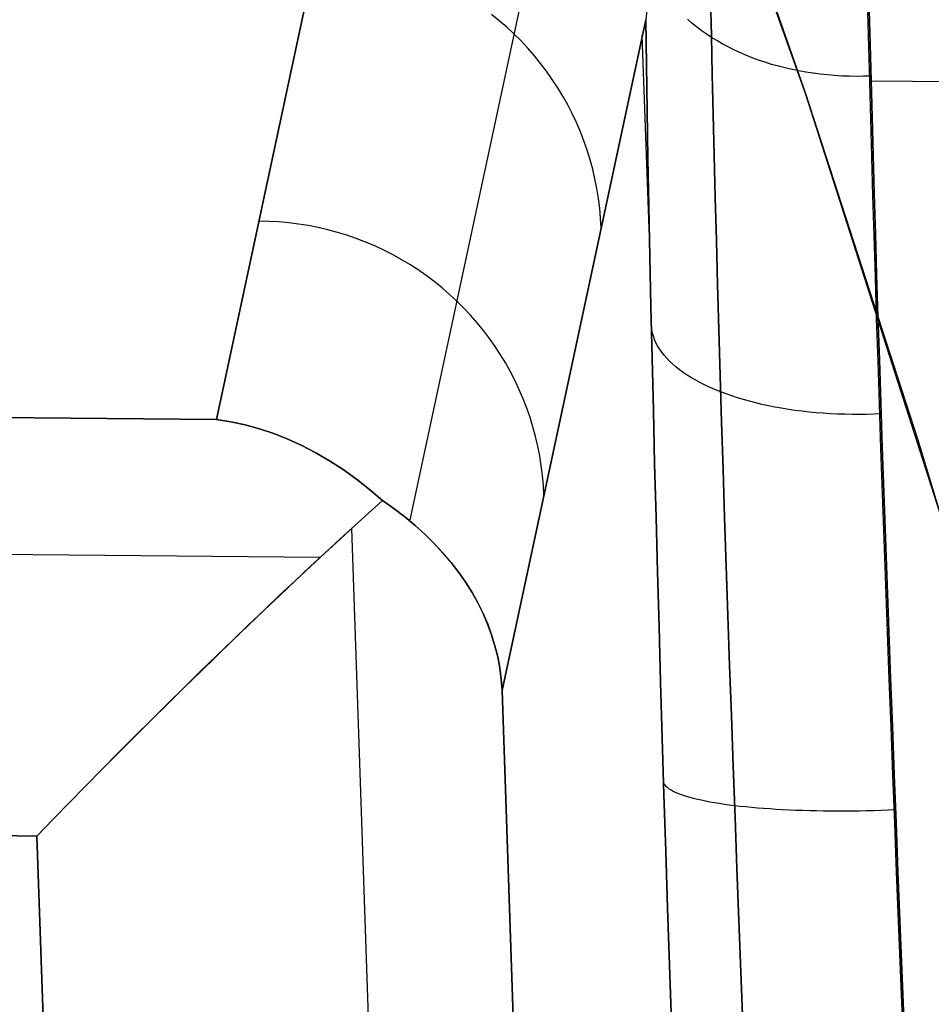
# Model space of a CAD drawing. Header units: millimetres. Extents: x -273 to 273, y -240 to 302.
# Tile 263 of 280: x 222.6 to 228.99, y 182.27 to 189.17. Entities that reach past the tile are written whole.
import ezdxf

# ---------------------------------------------------------------- set-up
doc = ezdxf.new("R2010")
doc.units = ezdxf.units.MM
doc.header["$MEASUREMENT"] = 0
doc.layers.add('IGES level 1', color=7, linetype='Continuous', true_color=0x3e413d)
doc.layers.add('IGES level 2', color=7, linetype='Continuous', true_color=0x008000)

msp = doc.modelspace()

# ---------------------------------------------------------------- linework, layer by layer
at = {"layer": 'IGES level 1'}
for p, q in [((223.9774, 186.3729, 413.6632), (224.9888, 191.0932, 368.6052)), ((224.9888, 191.0932, 368.6052), (223.9774, 186.3729, 413.6632)), ((226.376, 190.5334, 368.5776), (225.3336, 185.6686, 415.0149)), ((227.016, 189.453, 367.9236), (226.9869, 189.1746, 368.4488)), ((227.4417, 189.3258, 366.9383), (227.4471, 189.0627, 367.1886)), ((227.4471, 189.0627, 367.1886), (227.4417, 189.3258, 366.9383)), ((225.9598, 189.1674, 382.5126), (225.9056, 189.2111, 382.516)), ((228.5506, 188.9849, 366.6964), (228.5446, 189.2263, 366.4505)), ((228.5538, 189.2422, 366.4353), (228.5598, 189.0006, 366.6825)), ((228.5598, 189.0003, 366.682), (228.5539, 189.2418, 366.4348)), ((226.0124, 189.1219, 382.509), (225.9598, 189.1674, 382.5126)), ((226.9869, 189.1748, 368.449), (225.9799, 184.4738, 413.3118)), ((225.9799, 184.4738, 413.3118), (226.9869, 189.1748, 368.449)), ((226.9916, 188.8591, 368.6972), (226.9869, 189.1748, 368.449)), ((226.9869, 189.1746, 368.4488), (226.9916, 188.859, 368.6972)), ((227.3106, 189.1511, 367.3073), (227.2796, 189.1781, 367.3366)), ((227.3429, 189.125, 367.2788), (227.3106, 189.1511, 367.3073)), ((226.0635, 189.0746, 382.5052), (226.0124, 189.1219, 382.509)), ((226.1128, 189.0255, 382.5012), (226.0635, 189.0746, 382.5052)), ((227.3765, 189.0995, 367.2511), (227.3429, 189.125, 367.2788)), ((227.4113, 189.0749, 367.2242), (227.3765, 189.0995, 367.2511)), ((227.4474, 189.0511, 367.1981), (227.4113, 189.0749, 367.2242)), ((226.1604, 188.9748, 382.4969), (226.1128, 189.0255, 382.5012)), ((227.0146, 187.5862, 369.5375), (226.9631, 189.0636, 369.51)), ((227.4471, 189.0627, 367.1886), (227.4531, 188.7911, 367.4297)), ((227.4531, 188.7911, 367.4297), (227.4471, 189.0627, 367.1886)), ((227.485, 189.0279, 367.1727), (227.4474, 189.0511, 367.1981)), ((227.5238, 189.0055, 367.1483), (227.485, 189.0279, 367.1727)), ((227.5637, 188.9841, 367.1248), (227.5238, 189.0055, 367.1483)), ((228.5598, 189.0006, 366.6825), (228.5662, 188.7507, 366.9213)), ((228.5663, 188.7504, 366.9207), (228.5598, 189.0003, 366.682)), ((226.2062, 188.9225, 382.4925), (226.1604, 188.9748, 382.4969)), ((227.6046, 188.9637, 367.1023), (227.5637, 188.9841, 367.1248)), ((227.6466, 188.9442, 367.0809), (227.6046, 188.9637, 367.1023)), ((227.6895, 188.9257, 367.0604), (227.6466, 188.9442, 367.0809)), ((228.5571, 188.7353, 366.934), (228.5506, 188.9849, 366.6964)), ((226.2501, 188.8686, 382.4878), (226.2062, 188.9225, 382.4925)), ((226.2921, 188.8132, 382.483), (226.2501, 188.8686, 382.4878)), ((227.7333, 188.9082, 367.0411), (227.6895, 188.9257, 367.0604)), ((227.778, 188.8917, 367.0229), (227.7333, 188.9082, 367.0411)), ((227.8235, 188.8763, 367.0058), (227.778, 188.8917, 367.0229)), ((227.8697, 188.8619, 366.9898), (227.8235, 188.8763, 367.0058)), ((227.9167, 188.8487, 366.975), (227.8697, 188.8619, 366.9898)), ((226.3322, 188.7564, 382.4779), (226.2921, 188.8132, 382.483)), ((226.9968, 188.535, 368.9344), (226.9916, 188.8591, 368.6972)), ((226.9916, 188.859, 368.6972), (226.9968, 188.535, 368.9345)), ((227.9643, 188.8365, 366.9613), (227.9167, 188.8487, 366.975)), ((228.0125, 188.8254, 366.9489), (227.9643, 188.8365, 366.9613)), ((228.0612, 188.8155, 366.9376), (228.0125, 188.8254, 366.9489)), ((228.1104, 188.8067, 366.9276), (228.0612, 188.8155, 366.9376)), ((228.1601, 188.7991, 366.9187), (228.1104, 188.8067, 366.9276)), ((228.2101, 188.7926, 366.9112), (228.1601, 188.7991, 366.9187)), ((226.3702, 188.6983, 382.4727), (226.3322, 188.7564, 382.4779)), ((227.4531, 188.7911, 367.4297), (227.4597, 188.5114, 367.6612)), ((227.4597, 188.5114, 367.6612), (227.4531, 188.7911, 367.4297)), ((228.2604, 188.7872, 366.9048), (228.2101, 188.7926, 366.9112)), ((228.311, 188.7831, 366.8998), (228.2604, 188.7872, 366.9048)), ((228.3617, 188.7801, 366.896), (228.311, 188.7831, 366.8998)), ((228.4126, 188.7783, 366.8934), (228.3617, 188.7801, 366.896)), ((228.4636, 188.7777, 366.8921), (228.4126, 188.7783, 366.8934)), ((228.5146, 188.7782, 366.8921), (228.4636, 188.7777, 366.8921)), ((228.5655, 188.7799, 366.8934), (228.5146, 188.7782, 366.8921)), ((228.5641, 188.4776, 367.1629), (228.5571, 188.7353, 366.934)), ((228.5662, 188.7507, 366.9213), (228.5732, 188.4928, 367.1513)), ((228.5733, 188.4925, 367.1508), (228.5663, 188.7504, 366.9207)), ((228.5664, 188.7464, 366.9247), (232.939, 188.7063, 367.3079)), ((226.4062, 188.6388, 382.4672), (226.3702, 188.6983, 382.4727)), ((226.4401, 188.5782, 382.4617), (226.4062, 188.6388, 382.4672)), ((226.4718, 188.5165, 382.4559), (226.4401, 188.5782, 382.4617)), ((226.9968, 188.535, 368.9345), (227.0026, 188.2029, 369.1603)), ((227.0027, 188.2028, 369.1601), (226.9968, 188.535, 368.9344)), ((226.5014, 188.4536, 382.45), (226.4718, 188.5165, 382.4559)), ((226.5288, 188.3898, 382.4439), (226.5014, 188.4536, 382.45)), ((227.4597, 188.5114, 367.6612), (227.4667, 188.2239, 367.883)), ((227.4667, 188.2239, 367.883), (227.4597, 188.5114, 367.6612)), ((228.5715, 188.2123, 367.3828), (228.5641, 188.4776, 367.1629)), ((228.5732, 188.4928, 367.1513), (228.5806, 188.2272, 367.3724)), ((228.5807, 188.2268, 367.3718), (228.5733, 188.4925, 367.1508)), ((226.5539, 188.3251, 382.4377), (226.5288, 188.3898, 382.4439)), ((226.5767, 188.2596, 382.4313), (226.5539, 188.3251, 382.4377)), ((226.5972, 188.1933, 382.4249), (226.5767, 188.2596, 382.4313)), ((226.6154, 188.1264, 382.4183), (226.5972, 188.1933, 382.4249)), ((227.0026, 188.2029, 369.1603), (227.009, 187.8631, 369.3744)), ((227.0091, 187.863, 369.3741), (227.0027, 188.2028, 369.1601)), ((227.4667, 188.2239, 367.883), (227.4742, 187.929, 368.0947)), ((227.4742, 187.929, 368.0947), (227.4667, 188.2239, 367.883)), ((228.5794, 187.9396, 367.5935), (228.5715, 188.2123, 367.3828)), ((228.5806, 188.2272, 367.3724), (228.5885, 187.9541, 367.5842)), ((228.5886, 187.9538, 367.5836), (228.5807, 188.2268, 367.3718)), ((226.6313, 188.0589, 382.4115), (226.6154, 188.1264, 382.4183)), ((226.6447, 187.9908, 382.4047), (226.6313, 188.0589, 382.4115)), ((226.6558, 187.9224, 382.3978), (226.6447, 187.9908, 382.4047)), ((226.6645, 187.8536, 382.3908), (226.6558, 187.9224, 382.3978)), ((227.4742, 187.929, 368.0947), (227.4822, 187.6269, 368.2961)), ((227.4822, 187.6269, 368.2961), (227.4742, 187.929, 368.0947)), ((228.5877, 187.6599, 367.7947), (228.5794, 187.9396, 367.5935)), ((228.5885, 187.9541, 367.5842), (228.5968, 187.6739, 367.7865)), ((228.5969, 187.6736, 367.7859), (228.5886, 187.9538, 367.5836)), ((226.6707, 187.7846, 382.3837), (226.6645, 187.8536, 382.3908)), ((227.009, 187.8631, 369.3744), (227.016, 187.5161, 369.5766)), ((227.0161, 187.5159, 369.5762), (227.0091, 187.863, 369.3741)), ((224.3451, 187.761, 400.401), (224.2754, 187.7624, 400.3995)), ((224.4147, 187.7572, 400.4021), (224.3451, 187.761, 400.401)), ((226.6746, 187.7154, 382.3765), (226.6707, 187.7846, 382.3837)), ((224.4841, 187.751, 400.403), (224.4147, 187.7572, 400.4021)), ((224.5532, 187.7424, 400.4037), (224.4841, 187.751, 400.403)), ((224.6221, 187.7315, 400.4041), (224.5532, 187.7424, 400.4037)), ((224.6905, 187.7181, 400.4042), (224.6221, 187.7315, 400.4041)), ((224.7584, 187.7024, 400.4041), (224.6905, 187.7181, 400.4042)), ((224.8257, 187.6843, 400.4037), (224.7584, 187.7024, 400.4041)), ((224.8923, 187.6639, 400.4031), (224.8257, 187.6843, 400.4037)), ((224.9582, 187.6412, 400.4022), (224.8923, 187.6639, 400.4031)), ((225.0233, 187.6163, 400.401), (224.9582, 187.6412, 400.4022)), ((227.4822, 187.6269, 368.2961), (227.4907, 187.3181, 368.487)), ((227.4907, 187.3181, 368.487), (227.4822, 187.6269, 368.2961)), ((228.5965, 187.3734, 367.9863), (228.5877, 187.6599, 367.7947)), ((228.5968, 187.6739, 367.7865), (228.6056, 187.387, 367.979)), ((228.6057, 187.3867, 367.9784), (228.5969, 187.6736, 367.7859)), ((225.0874, 187.5891, 400.3996), (225.0233, 187.6163, 400.401)), ((225.1506, 187.5597, 400.398), (225.0874, 187.5891, 400.3996)), ((225.2127, 187.5281, 400.396), (225.1506, 187.5597, 400.398)), ((225.2737, 187.4944, 400.3939), (225.2127, 187.5281, 400.396)), ((225.3334, 187.4587, 400.3915), (225.2737, 187.4944, 400.3939)), ((227.016, 187.5161, 369.5766), (227.0235, 187.1623, 369.7666)), ((227.0236, 187.1621, 369.766), (227.0161, 187.5159, 369.5762)), ((225.3919, 187.4208, 400.3888), (225.3334, 187.4587, 400.3915)), ((225.449, 187.381, 400.3859), (225.3919, 187.4208, 400.3888)), ((225.5047, 187.3392, 400.3828), (225.449, 187.381, 400.3859)), ((228.6057, 187.0806, 368.1679), (228.5965, 187.3734, 367.9863)), ((228.6056, 187.387, 367.979), (228.6149, 187.0936, 368.1616)), ((228.6149, 187.0933, 368.161), (228.6057, 187.3867, 367.9784)), ((225.5589, 187.2955, 400.3795), (225.5047, 187.3392, 400.3828)), ((225.6115, 187.25, 400.3759), (225.5589, 187.2955, 400.3795)), ((227.4907, 187.3181, 368.487), (227.4997, 187.0028, 368.6671)), ((227.4997, 187.0028, 368.6671), (227.4907, 187.3181, 368.487)), ((225.6625, 187.2027, 400.3721), (225.6115, 187.25, 400.3759)), ((225.7119, 187.1536, 400.368), (225.6625, 187.2027, 400.3721)), ((225.7595, 187.1029, 400.3638), (225.7119, 187.1536, 400.368)), ((227.0235, 187.1623, 369.7666), (227.0316, 186.8021, 369.9441)), ((227.0317, 186.8019, 369.9435), (227.0236, 187.1621, 369.766)), ((225.8052, 187.0505, 400.3593), (225.7595, 187.1029, 400.3638)), ((228.6154, 186.7817, 368.3393), (228.6057, 187.0806, 368.1679)), ((228.6149, 187.0936, 368.1616), (228.6245, 186.7941, 368.334)), ((228.6246, 186.7939, 368.3334), (228.6149, 187.0933, 368.161)), ((225.8492, 186.9966, 400.3547), (225.8052, 187.0505, 400.3593)), ((227.0295, 187.0015, 369.7901), (227.0266, 187.0244, 369.8362)), ((227.0342, 186.9787, 369.7441), (227.0295, 187.0015, 369.7901)), ((227.4997, 187.0028, 368.6671), (227.5092, 186.6816, 368.8362)), ((227.5092, 186.6816, 368.8362), (227.4997, 187.0028, 368.6671)), ((225.8912, 186.9412, 400.3498), (225.8492, 186.9966, 400.3547)), ((225.9312, 186.8844, 400.3448), (225.8912, 186.9412, 400.3498)), ((227.0406, 186.956, 369.6983), (227.0342, 186.9787, 369.7441)), ((227.0488, 186.9335, 369.6527), (227.0406, 186.956, 369.6983)), ((227.0587, 186.9111, 369.6073), (227.0488, 186.9335, 369.6527)), ((225.9693, 186.8263, 400.3395), (225.9312, 186.8844, 400.3448)), ((227.0704, 186.889, 369.5622), (227.0587, 186.9111, 369.6073)), ((227.0838, 186.867, 369.5175), (227.0704, 186.889, 369.5622)), ((227.0989, 186.8453, 369.4733), (227.0838, 186.867, 369.5175)), ((226.0053, 186.7668, 400.3341), (225.9693, 186.8263, 400.3395)), ((227.0316, 186.8021, 369.9441), (227.0403, 186.436, 370.1089)), ((227.0403, 186.4357, 370.1083), (227.0317, 186.8019, 369.9435)), ((227.1156, 186.8239, 369.4295), (227.0989, 186.8453, 369.4733)), ((227.134, 186.8028, 369.3862), (227.1156, 186.8239, 369.4295)), ((227.1541, 186.782, 369.3436), (227.134, 186.8028, 369.3862)), ((228.6245, 186.7941, 368.334), (228.6346, 186.4889, 368.496)), ((228.6347, 186.4887, 368.4954), (228.6246, 186.7939, 368.3334)), ((184.2748, 186.7523, 410.0414), (223.9774, 186.3729, 413.6632)), ((223.9774, 186.3729, 413.6632), (184.2748, 186.7523, 410.0414)), ((226.0392, 186.7062, 400.3285), (226.0053, 186.7668, 400.3341)), ((227.1758, 186.7615, 369.3015), (227.1541, 186.782, 369.3436)), ((227.1991, 186.7414, 369.2601), (227.1758, 186.7615, 369.3015)), ((227.2239, 186.7217, 369.2195), (227.1991, 186.7414, 369.2601)), ((228.6254, 186.4772, 368.5005), (228.6154, 186.7817, 368.3393)), ((226.0709, 186.6444, 400.3227), (226.0392, 186.7062, 400.3285)), ((227.2503, 186.7025, 369.1796), (227.2239, 186.7217, 369.2195)), ((227.2782, 186.6837, 369.1405), (227.2503, 186.7025, 369.1796)), ((227.3076, 186.6653, 369.1024), (227.2782, 186.6837, 369.1405)), ((227.3384, 186.6474, 369.0651), (227.3076, 186.6653, 369.1024)), ((227.5092, 186.6816, 368.8362), (227.5191, 186.3547, 368.9941)), ((227.5191, 186.3547, 368.9941), (227.5092, 186.6816, 368.8362)), ((226.1005, 186.5816, 400.3168), (226.0709, 186.6444, 400.3227)), ((227.3706, 186.6301, 369.0288), (227.3384, 186.6474, 369.0651)), ((227.4041, 186.6132, 368.9935), (227.3706, 186.6301, 369.0288)), ((227.439, 186.597, 368.9592), (227.4041, 186.6132, 368.9935)), ((227.4752, 186.5812, 368.926), (227.439, 186.597, 368.9592)), ((226.1278, 186.5178, 400.3108), (226.1005, 186.5816, 400.3168)), ((226.1529, 186.4531, 400.3045), (226.1278, 186.5178, 400.3108)), ((227.5126, 186.5661, 368.8939), (227.4752, 186.5812, 368.926)), ((227.5508, 186.5517, 368.8633), (227.5126, 186.5661, 368.8939)), ((227.5901, 186.538, 368.8339), (227.5508, 186.5517, 368.8633)), ((227.6305, 186.5248, 368.8057), (227.5901, 186.538, 368.8339)), ((227.6719, 186.5123, 368.7787), (227.6305, 186.5248, 368.8057)), ((226.1758, 186.3875, 400.2982), (226.1529, 186.4531, 400.3045)), ((227.7144, 186.5005, 368.753), (227.6719, 186.5123, 368.7787)), ((227.7577, 186.4893, 368.7286), (227.7144, 186.5005, 368.753)), ((227.8019, 186.4788, 368.7055), (227.7577, 186.4893, 368.7286)), ((227.847, 186.469, 368.6838), (227.8019, 186.4788, 368.7055)), ((227.8929, 186.4599, 368.6634), (227.847, 186.469, 368.6838)), ((227.9395, 186.4515, 368.6445), (227.8929, 186.4599, 368.6634)), ((227.9867, 186.4438, 368.6269), (227.9395, 186.4515, 368.6445)), ((228.6359, 186.1673, 368.6511), (228.6254, 186.4772, 368.5005)), ((228.6346, 186.4889, 368.496), (228.6451, 186.1784, 368.6474)), ((228.6451, 186.1781, 368.6468), (228.6347, 186.4887, 368.4954)), ((226.1963, 186.3212, 400.2917), (226.1758, 186.3875, 400.2982)), ((227.0403, 186.436, 370.1089), (227.0494, 186.0643, 370.261)), ((227.0495, 186.0641, 370.2603), (227.0403, 186.4357, 370.1083)), ((228.0346, 186.4368, 368.6109), (227.9867, 186.4438, 368.6269)), ((228.0831, 186.4306, 368.5962), (228.0346, 186.4368, 368.6109)), ((228.132, 186.4252, 368.5831), (228.0831, 186.4306, 368.5962)), ((228.1815, 186.4205, 368.5714), (228.132, 186.4252, 368.5831)), ((228.2313, 186.4165, 368.5613), (228.1815, 186.4205, 368.5714)), ((228.2814, 186.4134, 368.5526), (228.2313, 186.4165, 368.5613)), ((228.3319, 186.411, 368.5455), (228.2814, 186.4134, 368.5526)), ((228.3825, 186.4093, 368.54), (228.3319, 186.411, 368.5455)), ((228.4334, 186.4084, 368.5359), (228.3825, 186.4093, 368.54)), ((228.4843, 186.4084, 368.5335), (228.4334, 186.4084, 368.5359)), ((228.5353, 186.409, 368.5325), (228.4843, 186.4084, 368.5335)), ((228.5862, 186.4105, 368.5332), (228.5353, 186.409, 368.5325)), ((228.6371, 186.4127, 368.5354), (228.5862, 186.4105, 368.5332)), ((224.0787, 186.357, 413.8001), (223.9774, 186.3729, 413.6632)), ((223.9774, 186.3729, 413.6632), (224.0787, 186.3567, 413.8001)), ((224.1796, 186.3352, 413.9365), (224.0787, 186.357, 413.8001)), ((224.0787, 186.3567, 413.8001), (224.1796, 186.3348, 413.9364)), ((224.28, 186.3076, 414.0722), (224.1796, 186.3352, 413.9365)), ((224.1796, 186.3348, 413.9364), (224.28, 186.307, 414.072)), ((226.2145, 186.2543, 400.2851), (226.1963, 186.3212, 400.2917)), ((227.5191, 186.3547, 368.9941), (227.5294, 186.0226, 369.1406)), ((227.5294, 186.0226, 369.1406), (227.5191, 186.3547, 368.9941)), ((224.3798, 186.2743, 414.207), (224.28, 186.3076, 414.0722)), ((224.28, 186.307, 414.072), (224.3799, 186.2736, 414.2067)), ((224.4789, 186.2352, 414.3408), (224.3798, 186.2743, 414.207)), ((224.3799, 186.2736, 414.2067), (224.4789, 186.2344, 414.3405)), ((226.2303, 186.1867, 400.2784), (226.2145, 186.2543, 400.2851)), ((224.5771, 186.1904, 414.4734), (224.4789, 186.2352, 414.3408)), ((224.4789, 186.2344, 414.3405), (224.5772, 186.1896, 414.4731)), ((224.6744, 186.1399, 414.6047), (224.5771, 186.1904, 414.4734)), ((224.5772, 186.1896, 414.4731), (224.6744, 186.1392, 414.6044)), ((226.2437, 186.1187, 400.2716), (226.2303, 186.1867, 400.2784)), ((228.6451, 186.1784, 368.6474), (228.6559, 185.8628, 368.7881)), ((228.656, 185.8626, 368.7874), (228.6451, 186.1781, 368.6468)), ((224.7706, 186.0839, 414.7345), (224.6744, 186.1399, 414.6047)), ((224.6744, 186.1392, 414.6044), (224.7706, 186.0832, 414.7342)), ((226.2548, 186.0502, 400.2646), (226.2437, 186.1187, 400.2716)), ((228.6468, 185.8525, 368.791), (228.6359, 186.1673, 368.6511)), ((224.8656, 186.0223, 414.8627), (224.7706, 186.0839, 414.7345)), ((224.7706, 186.0832, 414.7342), (224.8656, 186.0217, 414.8624)), ((226.2635, 185.9814, 400.2576), (226.2548, 186.0502, 400.2646)), ((227.0494, 186.0643, 370.261), (227.0591, 185.6876, 370.4)), ((227.0592, 185.6874, 370.3993), (227.0495, 186.0641, 370.2603)), ((224.9593, 185.9553, 414.9891), (224.8656, 186.0223, 414.8627)), ((224.8656, 186.0217, 414.8624), (224.9593, 185.9548, 414.9889)), ((226.2697, 185.9124, 400.2505), (226.2635, 185.9814, 400.2576)), ((227.5294, 186.0226, 369.1406), (227.5402, 185.6856, 369.2756)), ((227.5402, 185.6856, 369.2756), (227.5294, 186.0226, 369.1406)), ((225.0516, 185.8829, 415.1136), (224.9593, 185.9553, 414.9891)), ((224.9593, 185.9548, 414.9889), (225.0516, 185.8826, 415.1134)), ((226.2735, 185.8432, 400.2434), (226.2697, 185.9124, 400.2505)), ((225.1424, 185.8052, 415.2359), (225.0516, 185.8829, 415.1136)), ((225.0516, 185.8826, 415.1134), (225.1424, 185.8052, 415.2359)), ((228.658, 185.533, 368.92), (228.6468, 185.8525, 368.791)), ((228.6559, 185.8628, 368.7881), (228.6672, 185.5426, 368.9178)), ((228.6672, 185.5424, 368.9171), (228.656, 185.8626, 368.7874)), ((184.1111, 185.7993, 411.9309), (224.7027, 185.4078, 415.6449)), ((225.1424, 185.8052, 415.2359), (225.0447, 185.7175, 415.3341)), ((225.0448, 185.7174, 415.3341), (225.1424, 185.8052, 415.2359)), ((225.2222, 185.7484, 415.1459), (225.1424, 185.8052, 415.2359)), ((225.1424, 185.8052, 415.2359), (225.2222, 185.7483, 415.146)), ((225.0447, 185.7175, 415.3341), (224.945, 185.6273, 415.4277)), ((224.9453, 185.627, 415.4278), (225.0448, 185.7174, 415.3341)), ((225.2984, 185.6897, 415.054), (225.2222, 185.7484, 415.1459)), ((225.2222, 185.7483, 415.146), (225.2984, 185.6896, 415.0541)), ((225.3709, 185.6292, 414.9604), (225.2984, 185.6897, 415.054)), ((225.2984, 185.6896, 415.0541), (225.371, 185.629, 414.9605)), ((227.0591, 185.6876, 370.4), (227.0693, 185.3063, 370.5257)), ((224.945, 185.6273, 415.4277), (224.8435, 185.5346, 415.5168)), ((224.8439, 185.5341, 415.5169), (224.9453, 185.627, 415.4278)), ((225.4398, 185.5669, 414.865), (225.3709, 185.6292, 414.9604)), ((225.371, 185.629, 414.9605), (225.4398, 185.5667, 414.8652)), ((227.0693, 185.3061, 370.525), (227.0592, 185.6874, 370.3993)), ((227.5402, 185.6856, 369.2756), (227.5513, 185.3442, 369.3989)), ((227.5513, 185.3442, 369.3989), (227.5402, 185.6856, 369.2756)), ((237.6533, -186.0074, 423.4286), (224.9265, 185.6097, 415.4579)), ((225.5047, 185.5029, 414.7682), (225.4398, 185.5669, 414.865)), ((225.4398, 185.5667, 414.8652), (225.5048, 185.5027, 414.7683)), ((224.8435, 185.5346, 415.5168), (224.7401, 185.4394, 415.6012)), ((224.7407, 185.4389, 415.6013), (224.8439, 185.5341, 415.5169)), ((225.5658, 185.4374, 414.6698), (225.5047, 185.5029, 414.7682)), ((225.5048, 185.5027, 414.7683), (225.5658, 185.4371, 414.67)), ((228.6696, 185.2094, 369.038), (228.658, 185.533, 368.92)), ((228.6672, 185.5426, 368.9178), (228.6788, 185.2181, 369.0364)), ((228.6789, 185.2179, 369.0358), (228.6672, 185.5424, 368.9171)), ((224.7401, 185.4394, 415.6012), (224.6351, 185.342, 415.6809)), ((224.6358, 185.3414, 415.681), (224.7407, 185.4389, 415.6013)), ((225.6229, 185.3703, 414.5702), (225.5658, 185.4374, 414.6698)), ((225.5658, 185.4371, 414.67), (225.623, 185.37, 414.5704)), ((225.676, 185.3017, 414.4693), (225.6229, 185.3703, 414.5702)), ((225.623, 185.37, 414.5704), (225.676, 185.3014, 414.4695)), ((227.5513, 185.3442, 369.3989), (227.5629, 184.9988, 369.5103)), ((227.5629, 184.9988, 369.5103), (227.5513, 185.3442, 369.3989)), ((224.6351, 185.342, 415.6809), (224.5286, 185.2425, 415.7557)), ((224.5293, 185.2418, 415.7558), (224.6358, 185.3414, 415.681)), ((225.725, 185.2317, 414.3673), (225.676, 185.3017, 414.4693)), ((225.676, 185.3014, 414.4695), (225.725, 185.2314, 414.3675)), ((227.0693, 185.3063, 370.5257), (227.08, 184.9208, 370.6381)), ((227.08, 184.9206, 370.6375), (227.0693, 185.3061, 370.525)), ((224.5286, 185.2425, 415.7557), (224.4207, 185.1409, 415.8255)), ((224.4215, 185.1401, 415.8256), (224.5293, 185.2418, 415.7558)), ((225.7698, 185.1605, 414.2643), (225.725, 185.2317, 414.3673)), ((225.725, 185.2314, 414.3675), (225.7698, 185.1601, 414.2645)), ((228.6815, 184.8819, 369.1448), (228.6696, 185.2094, 369.038)), ((228.6788, 185.2181, 369.0364), (228.6907, 184.8897, 369.1439)), ((228.6908, 184.8896, 369.1432), (228.6789, 185.2179, 369.0358)), ((224.4207, 185.1409, 415.8255), (224.3115, 185.0373, 415.8903)), ((224.3123, 185.0365, 415.8904), (224.4215, 185.1401, 415.8256)), ((225.8104, 185.088, 414.1604), (225.7698, 185.1605, 414.2643)), ((225.7698, 185.1601, 414.2645), (225.8105, 185.0876, 414.1606)), ((225.8468, 185.0143, 414.0558), (225.8104, 185.088, 414.1604)), ((225.8105, 185.0876, 414.1606), (225.8469, 185.014, 414.056)), ((224.3115, 185.0373, 415.8903), (224.2011, 184.9319, 415.95)), ((224.202, 184.9311, 415.9501), (224.3123, 185.0365, 415.8904)), ((225.8789, 184.9396, 413.9505), (225.8468, 185.0143, 414.0558)), ((225.8469, 185.014, 414.056), (225.879, 184.9393, 413.9507)), ((227.5629, 184.9988, 369.5103), (227.5749, 184.6497, 369.6098)), ((227.5749, 184.6497, 369.6098), (227.5629, 184.9988, 369.5103)), ((224.2011, 184.9319, 415.95), (224.0897, 184.8249, 416.0046)), ((224.0906, 184.824, 416.0047), (224.202, 184.9311, 415.9501)), ((225.9067, 184.8639, 413.8446), (225.8789, 184.9396, 413.9505)), ((225.879, 184.9393, 413.9507), (225.9068, 184.8637, 413.8448)), ((225.9301, 184.7873, 413.7384), (225.9067, 184.8639, 413.8446)), ((225.9068, 184.8637, 413.8448), (225.9302, 184.7871, 413.7386)), ((227.08, 184.9208, 370.6381), (227.0912, 184.5317, 370.7371)), ((227.0912, 184.5315, 370.7364), (227.08, 184.9206, 370.6375)), ((228.6938, 184.5509, 369.2404), (228.6815, 184.8819, 369.1448)), ((228.6907, 184.8897, 369.1439), (228.703, 184.5579, 369.2399)), ((228.7031, 184.5578, 369.2393), (228.6908, 184.8896, 369.1432)), ((224.0897, 184.8249, 416.0046), (223.9773, 184.7162, 416.0539)), ((223.9783, 184.7153, 416.054), (224.0906, 184.824, 416.0047)), ((225.9492, 184.7099, 413.6319), (225.9301, 184.7873, 413.7384)), ((225.9302, 184.7871, 413.7386), (225.9492, 184.7098, 413.632)), ((223.9773, 184.7162, 416.0539), (223.8642, 184.6062, 416.0979)), ((223.8651, 184.6053, 416.098), (223.9783, 184.7153, 416.054)), ((225.9639, 184.6318, 413.5252), (225.9492, 184.7099, 413.6319)), ((225.9492, 184.7098, 413.632), (225.9639, 184.6317, 413.5253)), ((223.8642, 184.6062, 416.0979), (223.7505, 184.4947, 416.1366)), ((223.7513, 184.4939, 416.1367), (223.8651, 184.6053, 416.098)), ((225.9741, 184.5531, 413.4185), (225.9639, 184.6318, 413.5252)), ((225.9639, 184.6317, 413.5253), (225.9741, 184.553, 413.4185)), ((227.5749, 184.6497, 369.6098), (227.5873, 184.2974, 369.6971)), ((227.5873, 184.2974, 369.6971), (227.5749, 184.6497, 369.6098)), ((225.9799, 184.4738, 413.3118), (225.9741, 184.5531, 413.4185)), ((225.9741, 184.553, 413.4185), (225.9799, 184.4738, 413.3118)), ((227.0912, 184.5317, 370.7371), (227.1028, 184.1394, 370.8224)), ((227.1028, 184.1393, 370.8218), (227.0912, 184.5315, 370.7364)), ((228.7063, 184.2169, 369.3246), (228.6938, 184.5509, 369.2404)), ((228.703, 184.5579, 369.2399), (228.7157, 184.223, 369.3245)), ((228.7157, 184.2229, 369.3239), (228.7031, 184.5578, 369.2393)), ((223.7505, 184.4947, 416.1366), (223.6362, 184.3821, 416.1699)), ((223.637, 184.3813, 416.17), (223.7513, 184.4939, 416.1367)), ((225.9799, 184.4738, 413.3118), (238.636, -184.8118, 421.2368)), ((238.636, -184.8118, 421.2368), (225.9799, 184.4738, 413.3118)), ((223.6362, 184.3821, 416.1699), (223.5215, 184.2685, 416.1978)), ((223.5223, 184.2677, 416.1979), (223.637, 184.3813, 416.17)), ((223.5215, 184.2685, 416.1978), (223.4065, 184.1538, 416.2202)), ((223.4073, 184.1531, 416.2203), (223.5223, 184.2677, 416.1979)), ((227.5873, 184.2974, 369.6971), (227.6, 183.9423, 369.7722)), ((227.6, 183.9423, 369.7722), (227.5873, 184.2974, 369.6971)), ((228.7192, 183.8802, 369.3972), (228.7063, 184.2169, 369.3246)), ((228.7157, 184.223, 369.3245), (228.7286, 183.8854, 369.3976)), ((228.7286, 183.8853, 369.397), (228.7157, 184.2229, 369.3239)), ((223.4065, 184.1538, 416.2202), (223.2915, 184.0384, 416.2371)), ((223.2921, 184.0378, 416.2372), (223.4073, 184.1531, 416.2203)), ((227.1028, 184.1394, 370.8224), (227.1149, 183.7444, 370.894)), ((227.1149, 183.7443, 370.8935), (227.1028, 184.1393, 370.8218)), ((223.2915, 184.0384, 416.2371), (223.1764, 183.9223, 416.2486)), ((223.177, 183.9218, 416.2487), (223.2921, 184.0378, 416.2372)), ((223.1764, 183.9223, 416.2486), (223.0615, 183.8057, 416.2545)), ((223.0619, 183.8052, 416.2546), (223.177, 183.9218, 416.2487)), ((227.6, 183.9423, 369.7722), (227.613, 183.5849, 369.835)), ((227.613, 183.5849, 369.835), (227.6, 183.9423, 369.7722)), ((222.7188, 183.4538, 416.2393), (184.0294, 183.8262, 412.7182)), ((184.0294, 183.8262, 412.7182), (222.7188, 183.4538, 416.2393)), ((227.1146, 183.8234, 370.8297), (227.1122, 183.8319, 370.8795)), ((228.7324, 183.5412, 369.4583), (228.7192, 183.8802, 369.3972)), ((228.7286, 183.8854, 369.3976), (228.7418, 183.5454, 369.459)), ((228.7419, 183.5454, 369.4584), (228.7286, 183.8853, 369.397)), ((223.0615, 183.8057, 416.2545), (222.9468, 183.6886, 416.255)), ((222.9471, 183.6883, 416.255), (223.0619, 183.8052, 416.2546)), ((227.1188, 183.8151, 370.7801), (227.1146, 183.8234, 370.8297)), ((227.1246, 183.8068, 370.7306), (227.1188, 183.8151, 370.7801)), ((227.1321, 183.7986, 370.6813), (227.1246, 183.8068, 370.7306)), ((227.1413, 183.7905, 370.6323), (227.1321, 183.7986, 370.6813)), ((227.1522, 183.7825, 370.5836), (227.1413, 183.7905, 370.6323)), ((227.1647, 183.7746, 370.5353), (227.1522, 183.7825, 370.5836)), ((227.1789, 183.7668, 370.4875), (227.1647, 183.7746, 370.5353)), ((227.1947, 183.7592, 370.4401), (227.1789, 183.7668, 370.4875)), ((227.212, 183.7517, 370.3932), (227.1947, 183.7592, 370.4401)), ((222.9468, 183.6886, 416.255), (222.8325, 183.5713, 416.2499)), ((222.8327, 183.5711, 416.2499), (222.9471, 183.6883, 416.255)), ((227.1149, 183.7444, 370.894), (227.1274, 183.3471, 370.9517)), ((227.1274, 183.347, 370.9513), (227.1149, 183.7443, 370.8935)), ((227.231, 183.7444, 370.347), (227.212, 183.7517, 370.3932)), ((227.2516, 183.7372, 370.3014), (227.231, 183.7444, 370.347)), ((227.2737, 183.7302, 370.2565), (227.2516, 183.7372, 370.3014)), ((227.2973, 183.7234, 370.2124), (227.2737, 183.7302, 370.2565)), ((227.3223, 183.7167, 370.169), (227.2973, 183.7234, 370.2124)), ((227.3489, 183.7102, 370.1266), (227.3223, 183.7167, 370.169)), ((227.3769, 183.704, 370.085), (227.3489, 183.7102, 370.1266)), ((227.4063, 183.6979, 370.0443), (227.3769, 183.704, 370.085)), ((227.437, 183.6921, 370.0047), (227.4063, 183.6979, 370.0443)), ((227.4691, 183.6865, 369.966), (227.437, 183.6921, 370.0047)), ((227.5025, 183.6811, 369.9285), (227.4691, 183.6865, 369.966)), ((227.5371, 183.6759, 369.8921), (227.5025, 183.6811, 369.9285)), ((227.573, 183.671, 369.8569), (227.5371, 183.6759, 369.8921)), ((227.61, 183.6663, 369.8228), (227.573, 183.671, 369.8569)), ((227.6485, 183.6618, 369.7897), (227.61, 183.6663, 369.8228)), ((227.6882, 183.6576, 369.7579), (227.6485, 183.6618, 369.7897)), ((227.7289, 183.6536, 369.7274), (227.6882, 183.6576, 369.7579)), ((227.7706, 183.6499, 369.6984), (227.7289, 183.6536, 369.7274)), ((227.8133, 183.6465, 369.6707), (227.7706, 183.6499, 369.6984)), ((227.8569, 183.6433, 369.6445), (227.8133, 183.6465, 369.6707)), ((227.9014, 183.6405, 369.6197), (227.8569, 183.6433, 369.6445)), ((227.9467, 183.6379, 369.5964), (227.9014, 183.6405, 369.6197)), ((227.9928, 183.6356, 369.5747), (227.9467, 183.6379, 369.5964)), ((228.0396, 183.6336, 369.5545), (227.9928, 183.6356, 369.5747)), ((228.087, 183.6319, 369.536), (228.0396, 183.6336, 369.5545)), ((228.1351, 183.6304, 369.519), (228.087, 183.6319, 369.536)), ((228.1837, 183.6293, 369.5036), (228.1351, 183.6304, 369.519)), ((228.2328, 183.6285, 369.4898), (228.1837, 183.6293, 369.5036)), ((228.2823, 183.6279, 369.4777), (228.2328, 183.6285, 369.4898)), ((228.3322, 183.6277, 369.4673), (228.2823, 183.6279, 369.4777)), ((228.3825, 183.6277, 369.4585), (228.3322, 183.6277, 369.4673)), ((228.433, 183.6281, 369.4515), (228.3825, 183.6277, 369.4585)), ((228.4837, 183.6287, 369.4461), (228.433, 183.6281, 369.4515)), ((228.5345, 183.6296, 369.4424), (228.4837, 183.6287, 369.4461)), ((228.5855, 183.6309, 369.4405), (228.5345, 183.6296, 369.4424)), ((228.6364, 183.6324, 369.4402), (228.5855, 183.6309, 369.4405)), ((228.6874, 183.6342, 369.4417), (228.6364, 183.6324, 369.4402)), ((228.7382, 183.6363, 369.4448), (228.6874, 183.6342, 369.4417)), ((222.8325, 183.5713, 416.2499), (222.7188, 183.4538, 416.2393)), ((222.7188, 183.4538, 416.2393), (222.8327, 183.5711, 416.2499)), ((227.1678, 182.1464, 371.032), (227.1199, 183.5829, 370.9193)), ((227.613, 183.5849, 369.835), (227.6264, 183.2255, 369.8854)), ((227.6264, 183.2255, 369.8854), (227.613, 183.5849, 369.835)), ((228.7459, 183.2003, 369.5078), (228.7324, 183.5412, 369.4583)), ((228.7418, 183.5454, 369.459), (228.7553, 183.2036, 369.5087)), ((228.7553, 183.2036, 369.5081), (228.7419, 183.5454, 369.4584)), ((235.3217, -183.8293, 424.1102), (222.7188, 183.4538, 416.2393)), ((222.7188, 183.4538, 416.2393), (235.3217, -183.8293, 424.1102)), ((227.1274, 183.3471, 370.9517), (227.1404, 182.9481, 370.9957)), ((227.1404, 182.948, 370.9954), (227.1274, 183.347, 370.9513)), ((227.6264, 183.2255, 369.8854), (227.6401, 182.8646, 369.9234)), ((227.6401, 182.8646, 369.9234), (227.6264, 183.2255, 369.8854)), ((228.7691, 182.8603, 369.5461), (228.7553, 183.2036, 369.5081)), ((228.7553, 183.2036, 369.5087), (228.769, 182.8603, 369.5466)), ((228.7596, 182.858, 369.5455), (228.7459, 183.2003, 369.5078)), ((227.1404, 182.9481, 370.9957), (227.1538, 182.5477, 371.0256)), ((227.1537, 182.5477, 371.0255), (227.1404, 182.948, 370.9954)), ((227.6401, 182.8646, 369.9234), (227.6541, 182.5026, 369.9489)), ((227.6541, 182.5026, 369.9489), (227.6401, 182.8646, 369.9234)), ((228.769, 182.8603, 369.5466), (228.783, 182.5159, 369.5727)), ((228.7831, 182.5159, 369.5722), (228.7691, 182.8603, 369.5461)), ((228.7735, 182.5146, 369.5715), (228.7596, 182.858, 369.5455)), ((227.1674, 182.1466, 371.0416), (227.1537, 182.5477, 371.0255)), ((227.1538, 182.5477, 371.0256), (227.1676, 182.1466, 371.0416)), ((228.7877, 182.1705, 369.5856), (228.7735, 182.5146, 369.5715)), ((228.783, 182.5159, 369.5727), (228.7973, 182.1708, 369.5869)), ((228.7973, 182.1708, 369.5865), (228.7831, 182.5159, 369.5722)), ((227.6541, 182.5026, 369.9489), (227.6683, 182.14, 369.9619)), ((227.6683, 182.14, 369.9619), (227.6541, 182.5026, 369.9489))]:
    msp.add_line(p, q, dxfattribs=at)
at = {"layer": 'IGES level 2', "color": 31, "true_color": 0xfabe47}
for p, q in [((228.1064, 188.657, 705.0083), (227.0102, 191.7433, 708.6226)), ((227.2892, 190.9873, 707.7268), (228.1064, 188.657, 705.0083)), ((228.1064, 188.657, 705.0083), (228.8942, 186.2302, 702.2463)), ((229.1503, 185.3993, 701.3166), (228.1064, 188.657, 705.0083)), ((228.8942, 186.2302, 702.2463), (229.6527, 183.7036, 699.4449))]:
    msp.add_line(p, q, dxfattribs=at)

doc.saveas('drawing.dxf')
